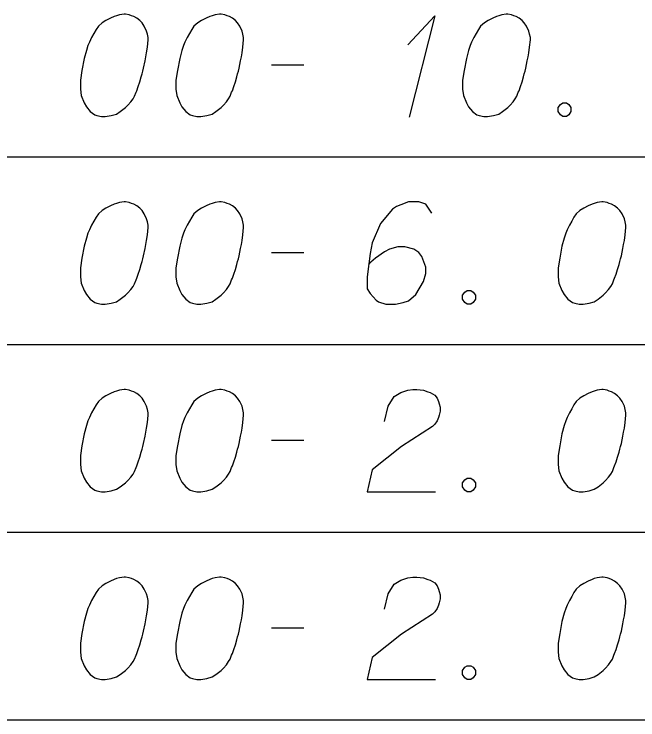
# Model space of a CAD drawing. Extents: x 2074207 to 2076812, y 516372 to 523312.
# Drawn here: x 2076396.8 to 2076426.04, y 520427.83 to 520460.92 of the extents above; entities that cross this region are included whole.
import ezdxf

# ---------------------------------------------------------------- set-up
doc = ezdxf.new("R2010")
doc.units = 0
for name, color, linetype in [('Prop DirtTable_ Soil Test Results - Outline (Major)', 7, 'Continuous'), ('Prop DirtTable_ Soil Test Results - Outline (Minor)', 7, 'Continuous'), ('Prop DirtTable_ Soil Test Results - Tx (Sample Data)', 7, 'Continuous')]:
    doc.layers.add(name, color=color, linetype=linetype)

msp = doc.modelspace()

# ---------------------------------------------------------------- linework, layer by layer
at = {"layer": 'Prop DirtTable_ Soil Test Results - Outline (Major)'}
msp.add_line((2076260.609, 520427.826), (2076811.903, 520427.826), dxfattribs=at)
at = {"layer": 'Prop DirtTable_ Soil Test Results - Outline (Minor)'}
for p, q in [((2076260.609, 520454.226), (2076811.903, 520454.226)), ((2076260.609, 520454.226), (2076811.903, 520454.226)), ((2076260.609, 520445.426), (2076811.903, 520445.426)), ((2076260.609, 520445.426), (2076811.903, 520445.426)), ((2076260.609, 520436.626), (2076811.903, 520436.626)), ((2076260.609, 520436.626), (2076811.903, 520436.626)), ((2076260.609, 520427.826), (2076811.903, 520427.826))]:
    msp.add_line(p, q, dxfattribs=at)
at = {"layer": 'Prop DirtTable_ Soil Test Results - Tx (Sample Data)'}
for points in [[(2076402.018, 520460.924), (2076401.948, 520460.924), (2076401.736, 520460.887), (2076401.595, 520460.849), (2076401.489, 520460.811), (2076401.313, 520460.735), (2076401.101, 520460.622), (2076400.925, 520460.509), (2076400.748, 520460.357), (2076400.643, 520460.206), (2076400.537, 520460.017), (2076400.431, 520459.828), (2076400.325, 520459.602), (2076400.255, 520459.45), (2076400.184, 520459.224), (2076400.078, 520458.846), (2076399.972, 520458.279), (2076399.902, 520457.825), (2076399.902, 520457.409), (2076399.937, 520457.107), (2076400.078, 520456.767), (2076400.184, 520456.578), (2076400.36, 520456.351), (2076400.572, 520456.2), (2076400.678, 520456.162), (2076400.889, 520456.124), (2076401.066, 520456.124), (2076401.348, 520456.162), (2076401.595, 520456.238), (2076401.771, 520456.351), (2076402.018, 520456.54), (2076402.124, 520456.653), (2076402.265, 520456.805), (2076402.371, 520456.956), (2076402.442, 520457.069), (2076402.512, 520457.258), (2076402.547, 520457.334), (2076402.618, 520457.523), (2076402.689, 520457.75), (2076402.759, 520457.976), (2076402.794, 520458.127), (2076402.83, 520458.241), (2076402.865, 520458.392), (2076402.935, 520458.732), (2076402.971, 520458.921), (2076403.006, 520459.11), (2076403.041, 520459.375), (2076403.077, 520459.715), (2076403.077, 520459.828), (2076403.041, 520459.979), (2076403.006, 520460.131), (2076402.9, 520460.357), (2076402.794, 520460.509), (2076402.689, 520460.622), (2076402.547, 520460.735), (2076402.406, 520460.811), (2076402.3, 520460.849), (2076402.195, 520460.887), (2076402.018, 520460.924)], [(2076406.498, 520460.924), (2076406.428, 520460.924), (2076406.216, 520460.887), (2076406.075, 520460.849), (2076405.969, 520460.811), (2076405.793, 520460.735), (2076405.581, 520460.622), (2076405.405, 520460.509), (2076405.228, 520460.357), (2076405.123, 520460.206), (2076405.017, 520460.017), (2076404.911, 520459.828), (2076404.805, 520459.602), (2076404.735, 520459.45), (2076404.664, 520459.224), (2076404.558, 520458.846), (2076404.452, 520458.279), (2076404.382, 520457.825), (2076404.382, 520457.409), (2076404.417, 520457.107), (2076404.558, 520456.767), (2076404.664, 520456.578), (2076404.84, 520456.351), (2076405.052, 520456.2), (2076405.158, 520456.162), (2076405.369, 520456.124), (2076405.546, 520456.124), (2076405.828, 520456.162), (2076406.075, 520456.238), (2076406.251, 520456.351), (2076406.498, 520456.54), (2076406.604, 520456.653), (2076406.745, 520456.805), (2076406.851, 520456.956), (2076406.922, 520457.069), (2076406.992, 520457.258), (2076407.027, 520457.334), (2076407.098, 520457.523), (2076407.169, 520457.75), (2076407.239, 520457.976), (2076407.274, 520458.127), (2076407.31, 520458.241), (2076407.345, 520458.392), (2076407.415, 520458.732), (2076407.451, 520458.921), (2076407.486, 520459.11), (2076407.521, 520459.375), (2076407.557, 520459.715), (2076407.557, 520459.828), (2076407.521, 520459.979), (2076407.486, 520460.131), (2076407.38, 520460.357), (2076407.274, 520460.509), (2076407.169, 520460.622), (2076407.027, 520460.735), (2076406.886, 520460.811), (2076406.78, 520460.849), (2076406.675, 520460.887), (2076406.498, 520460.924)], [(2076415.247, 520459.488), (2076416.517, 520460.849), (2076415.317, 520456.087)], [(2076419.938, 520460.924), (2076419.868, 520460.924), (2076419.656, 520460.887), (2076419.515, 520460.849), (2076419.409, 520460.811), (2076419.233, 520460.735), (2076419.021, 520460.622), (2076418.845, 520460.509), (2076418.668, 520460.357), (2076418.563, 520460.206), (2076418.457, 520460.017), (2076418.351, 520459.828), (2076418.245, 520459.602), (2076418.175, 520459.45), (2076418.104, 520459.224), (2076417.998, 520458.846), (2076417.892, 520458.279), (2076417.822, 520457.825), (2076417.822, 520457.409), (2076417.857, 520457.107), (2076417.998, 520456.767), (2076418.104, 520456.578), (2076418.28, 520456.351), (2076418.492, 520456.2), (2076418.598, 520456.162), (2076418.809, 520456.124), (2076418.986, 520456.124), (2076419.268, 520456.162), (2076419.515, 520456.238), (2076419.691, 520456.351), (2076419.938, 520456.54), (2076420.044, 520456.653), (2076420.185, 520456.805), (2076420.291, 520456.956), (2076420.362, 520457.069), (2076420.432, 520457.258), (2076420.467, 520457.334), (2076420.538, 520457.523), (2076420.609, 520457.75), (2076420.679, 520457.976), (2076420.714, 520458.127), (2076420.75, 520458.241), (2076420.785, 520458.392), (2076420.855, 520458.732), (2076420.891, 520458.921), (2076420.926, 520459.11), (2076420.961, 520459.375), (2076420.997, 520459.715), (2076420.997, 520459.828), (2076420.961, 520459.979), (2076420.926, 520460.131), (2076420.82, 520460.357), (2076420.714, 520460.509), (2076420.609, 520460.622), (2076420.467, 520460.735), (2076420.326, 520460.811), (2076420.22, 520460.849), (2076420.115, 520460.887), (2076419.938, 520460.924)], [(2076408.862, 520458.543), (2076410.379, 520458.543)], [(2076422.513, 520456.767), (2076422.69, 520456.767), (2076422.796, 520456.691), (2076422.901, 520456.54), (2076422.901, 520456.351), (2076422.796, 520456.2), (2076422.69, 520456.124), (2076422.513, 520456.124), (2076422.408, 520456.2), (2076422.302, 520456.351), (2076422.302, 520456.54), (2076422.408, 520456.691), (2076422.513, 520456.767)], [(2076402.018, 520452.124), (2076401.948, 520452.124), (2076401.736, 520452.087), (2076401.595, 520452.049), (2076401.489, 520452.011), (2076401.313, 520451.935), (2076401.101, 520451.822), (2076400.925, 520451.709), (2076400.748, 520451.557), (2076400.643, 520451.406), (2076400.537, 520451.217), (2076400.431, 520451.028), (2076400.325, 520450.802), (2076400.255, 520450.65), (2076400.184, 520450.424), (2076400.078, 520450.046), (2076399.972, 520449.479), (2076399.902, 520449.025), (2076399.902, 520448.609), (2076399.937, 520448.307), (2076400.078, 520447.967), (2076400.184, 520447.778), (2076400.36, 520447.551), (2076400.572, 520447.4), (2076400.678, 520447.362), (2076400.889, 520447.324), (2076401.066, 520447.324), (2076401.348, 520447.362), (2076401.595, 520447.438), (2076401.771, 520447.551), (2076402.018, 520447.74), (2076402.124, 520447.853), (2076402.265, 520448.005), (2076402.371, 520448.156), (2076402.442, 520448.269), (2076402.512, 520448.458), (2076402.547, 520448.534), (2076402.618, 520448.723), (2076402.689, 520448.95), (2076402.759, 520449.176), (2076402.794, 520449.327), (2076402.83, 520449.441), (2076402.865, 520449.592), (2076402.935, 520449.932), (2076402.971, 520450.121), (2076403.006, 520450.31), (2076403.041, 520450.575), (2076403.077, 520450.915), (2076403.077, 520451.028), (2076403.041, 520451.179), (2076403.006, 520451.331), (2076402.9, 520451.557), (2076402.794, 520451.709), (2076402.689, 520451.822), (2076402.547, 520451.935), (2076402.406, 520452.011), (2076402.3, 520452.049), (2076402.195, 520452.087), (2076402.018, 520452.124)], [(2076406.498, 520452.124), (2076406.428, 520452.124), (2076406.216, 520452.087), (2076406.075, 520452.049), (2076405.969, 520452.011), (2076405.793, 520451.935), (2076405.581, 520451.822), (2076405.405, 520451.709), (2076405.228, 520451.557), (2076405.123, 520451.406), (2076405.017, 520451.217), (2076404.911, 520451.028), (2076404.805, 520450.802), (2076404.735, 520450.65), (2076404.664, 520450.424), (2076404.558, 520450.046), (2076404.452, 520449.479), (2076404.382, 520449.025), (2076404.382, 520448.609), (2076404.417, 520448.307), (2076404.558, 520447.967), (2076404.664, 520447.778), (2076404.84, 520447.551), (2076405.052, 520447.4), (2076405.158, 520447.362), (2076405.369, 520447.324), (2076405.546, 520447.324), (2076405.828, 520447.362), (2076406.075, 520447.438), (2076406.251, 520447.551), (2076406.498, 520447.74), (2076406.604, 520447.853), (2076406.745, 520448.005), (2076406.851, 520448.156), (2076406.922, 520448.269), (2076406.992, 520448.458), (2076407.027, 520448.534), (2076407.098, 520448.723), (2076407.169, 520448.95), (2076407.239, 520449.176), (2076407.274, 520449.327), (2076407.31, 520449.441), (2076407.345, 520449.592), (2076407.415, 520449.932), (2076407.451, 520450.121), (2076407.486, 520450.31), (2076407.521, 520450.575), (2076407.557, 520450.915), (2076407.557, 520451.028), (2076407.521, 520451.179), (2076407.486, 520451.331), (2076407.38, 520451.557), (2076407.274, 520451.709), (2076407.169, 520451.822), (2076407.027, 520451.935), (2076406.886, 520452.011), (2076406.78, 520452.049), (2076406.675, 520452.087), (2076406.498, 520452.124)], [(2076416.375, 520451.595), (2076416.093, 520452.011), (2076415.776, 520452.124), (2076415.282, 520452.124), (2076414.929, 520451.973), (2076414.718, 520451.898), (2076414.541, 520451.784), (2076413.977, 520451.104), (2076413.589, 520450.197), (2076413.483, 520449.705), (2076413.342, 520448.609), (2076413.342, 520448.042), (2076413.483, 520447.816), (2076413.765, 520447.513), (2076413.871, 520447.438), (2076414.224, 520447.324), (2076414.682, 520447.324), (2076415.035, 520447.4), (2076415.282, 520447.476), (2076415.635, 520447.778), (2076415.987, 520448.383), (2076416.093, 520448.761), (2076416.093, 520449.063), (2076415.917, 520449.554), (2076415.776, 520449.743), (2076415.529, 520449.894), (2076415.106, 520450.008), (2076414.788, 520450.008), (2076414.4, 520449.894), (2076414.153, 520449.781), (2076413.73, 520449.479), (2076413.518, 520449.29), (2076413.412, 520449.176)], [(2076424.418, 520452.124), (2076424.348, 520452.124), (2076424.136, 520452.087), (2076423.995, 520452.049), (2076423.889, 520452.011), (2076423.713, 520451.935), (2076423.501, 520451.822), (2076423.325, 520451.709), (2076423.148, 520451.557), (2076423.043, 520451.406), (2076422.937, 520451.217), (2076422.831, 520451.028), (2076422.725, 520450.802), (2076422.655, 520450.65), (2076422.584, 520450.424), (2076422.478, 520450.046), (2076422.372, 520449.479), (2076422.302, 520449.025), (2076422.302, 520448.609), (2076422.337, 520448.307), (2076422.478, 520447.967), (2076422.584, 520447.778), (2076422.76, 520447.551), (2076422.972, 520447.4), (2076423.078, 520447.362), (2076423.289, 520447.324), (2076423.466, 520447.324), (2076423.748, 520447.362), (2076423.995, 520447.438), (2076424.171, 520447.551), (2076424.418, 520447.74), (2076424.524, 520447.853), (2076424.665, 520448.005), (2076424.771, 520448.156), (2076424.842, 520448.269), (2076424.912, 520448.458), (2076424.947, 520448.534), (2076425.018, 520448.723), (2076425.089, 520448.95), (2076425.159, 520449.176), (2076425.194, 520449.327), (2076425.23, 520449.441), (2076425.265, 520449.592), (2076425.335, 520449.932), (2076425.371, 520450.121), (2076425.406, 520450.31), (2076425.441, 520450.575), (2076425.477, 520450.915), (2076425.477, 520451.028), (2076425.441, 520451.179), (2076425.406, 520451.331), (2076425.3, 520451.557), (2076425.194, 520451.709), (2076425.089, 520451.822), (2076424.947, 520451.935), (2076424.806, 520452.011), (2076424.7, 520452.049), (2076424.595, 520452.087), (2076424.418, 520452.124)], [(2076408.862, 520449.743), (2076410.379, 520449.743)], [(2076418.033, 520447.967), (2076418.21, 520447.967), (2076418.316, 520447.891), (2076418.421, 520447.74), (2076418.421, 520447.551), (2076418.316, 520447.4), (2076418.21, 520447.324), (2076418.033, 520447.324), (2076417.928, 520447.4), (2076417.822, 520447.551), (2076417.822, 520447.74), (2076417.928, 520447.891), (2076418.033, 520447.967)], [(2076402.018, 520443.324), (2076401.948, 520443.324), (2076401.736, 520443.287), (2076401.595, 520443.249), (2076401.489, 520443.211), (2076401.313, 520443.135), (2076401.101, 520443.022), (2076400.925, 520442.909), (2076400.748, 520442.757), (2076400.643, 520442.606), (2076400.537, 520442.417), (2076400.431, 520442.228), (2076400.325, 520442.002), (2076400.255, 520441.85), (2076400.184, 520441.624), (2076400.078, 520441.246), (2076399.972, 520440.679), (2076399.902, 520440.225), (2076399.902, 520439.809), (2076399.937, 520439.507), (2076400.078, 520439.167), (2076400.184, 520438.978), (2076400.36, 520438.751), (2076400.572, 520438.6), (2076400.678, 520438.562), (2076400.889, 520438.524), (2076401.066, 520438.524), (2076401.348, 520438.562), (2076401.595, 520438.638), (2076401.771, 520438.751), (2076402.018, 520438.94), (2076402.124, 520439.053), (2076402.265, 520439.205), (2076402.371, 520439.356), (2076402.442, 520439.469), (2076402.512, 520439.658), (2076402.547, 520439.734), (2076402.618, 520439.923), (2076402.689, 520440.15), (2076402.759, 520440.376), (2076402.794, 520440.527), (2076402.83, 520440.641), (2076402.865, 520440.792), (2076402.935, 520441.132), (2076402.971, 520441.321), (2076403.006, 520441.51), (2076403.041, 520441.775), (2076403.077, 520442.115), (2076403.077, 520442.228), (2076403.041, 520442.379), (2076403.006, 520442.531), (2076402.9, 520442.757), (2076402.794, 520442.909), (2076402.689, 520443.022), (2076402.547, 520443.135), (2076402.406, 520443.211), (2076402.3, 520443.249), (2076402.195, 520443.287), (2076402.018, 520443.324)], [(2076406.498, 520443.324), (2076406.428, 520443.324), (2076406.216, 520443.287), (2076406.075, 520443.249), (2076405.969, 520443.211), (2076405.793, 520443.135), (2076405.581, 520443.022), (2076405.405, 520442.909), (2076405.228, 520442.757), (2076405.123, 520442.606), (2076405.017, 520442.417), (2076404.911, 520442.228), (2076404.805, 520442.002), (2076404.735, 520441.85), (2076404.664, 520441.624), (2076404.558, 520441.246), (2076404.452, 520440.679), (2076404.382, 520440.225), (2076404.382, 520439.809), (2076404.417, 520439.507), (2076404.558, 520439.167), (2076404.664, 520438.978), (2076404.84, 520438.751), (2076405.052, 520438.6), (2076405.158, 520438.562), (2076405.369, 520438.524), (2076405.546, 520438.524), (2076405.828, 520438.562), (2076406.075, 520438.638), (2076406.251, 520438.751), (2076406.498, 520438.94), (2076406.604, 520439.053), (2076406.745, 520439.205), (2076406.851, 520439.356), (2076406.922, 520439.469), (2076406.992, 520439.658), (2076407.027, 520439.734), (2076407.098, 520439.923), (2076407.169, 520440.15), (2076407.239, 520440.376), (2076407.274, 520440.527), (2076407.31, 520440.641), (2076407.345, 520440.792), (2076407.415, 520441.132), (2076407.451, 520441.321), (2076407.486, 520441.51), (2076407.521, 520441.775), (2076407.557, 520442.115), (2076407.557, 520442.228), (2076407.521, 520442.379), (2076407.486, 520442.531), (2076407.38, 520442.757), (2076407.274, 520442.909), (2076407.169, 520443.022), (2076407.027, 520443.135), (2076406.886, 520443.211), (2076406.78, 520443.249), (2076406.675, 520443.287), (2076406.498, 520443.324)], [(2076414.153, 520441.813), (2076414.329, 520442.531), (2076414.612, 520442.984), (2076414.929, 520443.173), (2076415.247, 520443.287), (2076415.494, 520443.324), (2076415.67, 520443.324), (2076415.987, 520443.287), (2076416.199, 520443.211), (2076416.305, 520443.173), (2076416.517, 520443.06), (2076416.622, 520442.909), (2076416.693, 520442.757), (2076416.728, 520442.644), (2076416.763, 520442.493), (2076416.763, 520442.304), (2076416.728, 520442.115), (2076416.693, 520442.002), (2076416.622, 520441.85), (2076416.517, 520441.699), (2076416.411, 520441.586), (2076414.964, 520440.641), (2076413.589, 520439.545), (2076413.342, 520438.524), (2076416.552, 520438.524)], [(2076424.418, 520443.324), (2076424.348, 520443.324), (2076424.136, 520443.287), (2076423.995, 520443.249), (2076423.889, 520443.211), (2076423.713, 520443.135), (2076423.501, 520443.022), (2076423.325, 520442.909), (2076423.148, 520442.757), (2076423.043, 520442.606), (2076422.937, 520442.417), (2076422.831, 520442.228), (2076422.725, 520442.002), (2076422.655, 520441.85), (2076422.584, 520441.624), (2076422.478, 520441.246), (2076422.372, 520440.679), (2076422.302, 520440.225), (2076422.302, 520439.809), (2076422.337, 520439.507), (2076422.478, 520439.167), (2076422.584, 520438.978), (2076422.76, 520438.751), (2076422.972, 520438.6), (2076423.078, 520438.562), (2076423.289, 520438.524), (2076423.466, 520438.524), (2076423.748, 520438.562), (2076423.995, 520438.638), (2076424.171, 520438.751), (2076424.418, 520438.94), (2076424.524, 520439.053), (2076424.665, 520439.205), (2076424.771, 520439.356), (2076424.842, 520439.469), (2076424.912, 520439.658), (2076424.947, 520439.734), (2076425.018, 520439.923), (2076425.089, 520440.15), (2076425.159, 520440.376), (2076425.194, 520440.527), (2076425.23, 520440.641), (2076425.265, 520440.792), (2076425.335, 520441.132), (2076425.371, 520441.321), (2076425.406, 520441.51), (2076425.441, 520441.775), (2076425.477, 520442.115), (2076425.477, 520442.228), (2076425.441, 520442.379), (2076425.406, 520442.531), (2076425.3, 520442.757), (2076425.194, 520442.909), (2076425.089, 520443.022), (2076424.947, 520443.135), (2076424.806, 520443.211), (2076424.7, 520443.249), (2076424.595, 520443.287), (2076424.418, 520443.324)], [(2076408.862, 520440.943), (2076410.379, 520440.943)], [(2076418.033, 520439.167), (2076418.21, 520439.167), (2076418.316, 520439.091), (2076418.421, 520438.94), (2076418.421, 520438.751), (2076418.316, 520438.6), (2076418.21, 520438.524), (2076418.033, 520438.524), (2076417.928, 520438.6), (2076417.822, 520438.751), (2076417.822, 520438.94), (2076417.928, 520439.091), (2076418.033, 520439.167)], [(2076402.018, 520434.524), (2076401.948, 520434.524), (2076401.736, 520434.487), (2076401.595, 520434.449), (2076401.489, 520434.411), (2076401.313, 520434.335), (2076401.101, 520434.222), (2076400.925, 520434.109), (2076400.748, 520433.957), (2076400.643, 520433.806), (2076400.537, 520433.617), (2076400.431, 520433.428), (2076400.325, 520433.202), (2076400.255, 520433.05), (2076400.184, 520432.824), (2076400.078, 520432.446), (2076399.972, 520431.879), (2076399.902, 520431.425), (2076399.902, 520431.009), (2076399.937, 520430.707), (2076400.078, 520430.367), (2076400.184, 520430.178), (2076400.36, 520429.951), (2076400.572, 520429.8), (2076400.678, 520429.762), (2076400.889, 520429.724), (2076401.066, 520429.724), (2076401.348, 520429.762), (2076401.595, 520429.838), (2076401.771, 520429.951), (2076402.018, 520430.14), (2076402.124, 520430.253), (2076402.265, 520430.405), (2076402.371, 520430.556), (2076402.442, 520430.669), (2076402.512, 520430.858), (2076402.547, 520430.934), (2076402.618, 520431.123), (2076402.689, 520431.35), (2076402.759, 520431.576), (2076402.794, 520431.727), (2076402.83, 520431.841), (2076402.865, 520431.992), (2076402.935, 520432.332), (2076402.971, 520432.521), (2076403.006, 520432.71), (2076403.041, 520432.975), (2076403.077, 520433.315), (2076403.077, 520433.428), (2076403.041, 520433.579), (2076403.006, 520433.731), (2076402.9, 520433.957), (2076402.794, 520434.109), (2076402.689, 520434.222), (2076402.547, 520434.335), (2076402.406, 520434.411), (2076402.3, 520434.449), (2076402.195, 520434.487), (2076402.018, 520434.524)], [(2076406.498, 520434.524), (2076406.428, 520434.524), (2076406.216, 520434.487), (2076406.075, 520434.449), (2076405.969, 520434.411), (2076405.793, 520434.335), (2076405.581, 520434.222), (2076405.405, 520434.109), (2076405.228, 520433.957), (2076405.123, 520433.806), (2076405.017, 520433.617), (2076404.911, 520433.428), (2076404.805, 520433.202), (2076404.735, 520433.05), (2076404.664, 520432.824), (2076404.558, 520432.446), (2076404.452, 520431.879), (2076404.382, 520431.425), (2076404.382, 520431.009), (2076404.417, 520430.707), (2076404.558, 520430.367), (2076404.664, 520430.178), (2076404.84, 520429.951), (2076405.052, 520429.8), (2076405.158, 520429.762), (2076405.369, 520429.724), (2076405.546, 520429.724), (2076405.828, 520429.762), (2076406.075, 520429.838), (2076406.251, 520429.951), (2076406.498, 520430.14), (2076406.604, 520430.253), (2076406.745, 520430.405), (2076406.851, 520430.556), (2076406.922, 520430.669), (2076406.992, 520430.858), (2076407.027, 520430.934), (2076407.098, 520431.123), (2076407.169, 520431.35), (2076407.239, 520431.576), (2076407.274, 520431.727), (2076407.31, 520431.841), (2076407.345, 520431.992), (2076407.415, 520432.332), (2076407.451, 520432.521), (2076407.486, 520432.71), (2076407.521, 520432.975), (2076407.557, 520433.315), (2076407.557, 520433.428), (2076407.521, 520433.579), (2076407.486, 520433.731), (2076407.38, 520433.957), (2076407.274, 520434.109), (2076407.169, 520434.222), (2076407.027, 520434.335), (2076406.886, 520434.411), (2076406.78, 520434.449), (2076406.675, 520434.487), (2076406.498, 520434.524)], [(2076414.153, 520433.013), (2076414.329, 520433.731), (2076414.612, 520434.184), (2076414.929, 520434.373), (2076415.247, 520434.487), (2076415.494, 520434.524), (2076415.67, 520434.524), (2076415.987, 520434.487), (2076416.199, 520434.411), (2076416.305, 520434.373), (2076416.517, 520434.26), (2076416.622, 520434.109), (2076416.693, 520433.957), (2076416.728, 520433.844), (2076416.763, 520433.693), (2076416.763, 520433.504), (2076416.728, 520433.315), (2076416.693, 520433.202), (2076416.622, 520433.05), (2076416.517, 520432.899), (2076416.411, 520432.786), (2076414.964, 520431.841), (2076413.589, 520430.745), (2076413.342, 520429.724), (2076416.552, 520429.724)], [(2076424.418, 520434.524), (2076424.348, 520434.524), (2076424.136, 520434.487), (2076423.995, 520434.449), (2076423.889, 520434.411), (2076423.713, 520434.335), (2076423.501, 520434.222), (2076423.325, 520434.109), (2076423.148, 520433.957), (2076423.043, 520433.806), (2076422.937, 520433.617), (2076422.831, 520433.428), (2076422.725, 520433.202), (2076422.655, 520433.05), (2076422.584, 520432.824), (2076422.478, 520432.446), (2076422.372, 520431.879), (2076422.302, 520431.425), (2076422.302, 520431.009), (2076422.337, 520430.707), (2076422.478, 520430.367), (2076422.584, 520430.178), (2076422.76, 520429.951), (2076422.972, 520429.8), (2076423.078, 520429.762), (2076423.289, 520429.724), (2076423.466, 520429.724), (2076423.748, 520429.762), (2076423.995, 520429.838), (2076424.171, 520429.951), (2076424.418, 520430.14), (2076424.524, 520430.253), (2076424.665, 520430.405), (2076424.771, 520430.556), (2076424.842, 520430.669), (2076424.912, 520430.858), (2076424.947, 520430.934), (2076425.018, 520431.123), (2076425.089, 520431.35), (2076425.159, 520431.576), (2076425.194, 520431.727), (2076425.23, 520431.841), (2076425.265, 520431.992), (2076425.335, 520432.332), (2076425.371, 520432.521), (2076425.406, 520432.71), (2076425.441, 520432.975), (2076425.477, 520433.315), (2076425.477, 520433.428), (2076425.441, 520433.579), (2076425.406, 520433.731), (2076425.3, 520433.957), (2076425.194, 520434.109), (2076425.089, 520434.222), (2076424.947, 520434.335), (2076424.806, 520434.411), (2076424.7, 520434.449), (2076424.595, 520434.487), (2076424.418, 520434.524)], [(2076408.862, 520432.143), (2076410.379, 520432.143)], [(2076418.033, 520430.367), (2076418.21, 520430.367), (2076418.316, 520430.291), (2076418.421, 520430.14), (2076418.421, 520429.951), (2076418.316, 520429.8), (2076418.21, 520429.724), (2076418.033, 520429.724), (2076417.928, 520429.8), (2076417.822, 520429.951), (2076417.822, 520430.14), (2076417.928, 520430.291), (2076418.033, 520430.367)]]:
    msp.add_lwpolyline(points, dxfattribs=at)

doc.saveas('drawing.dxf')
